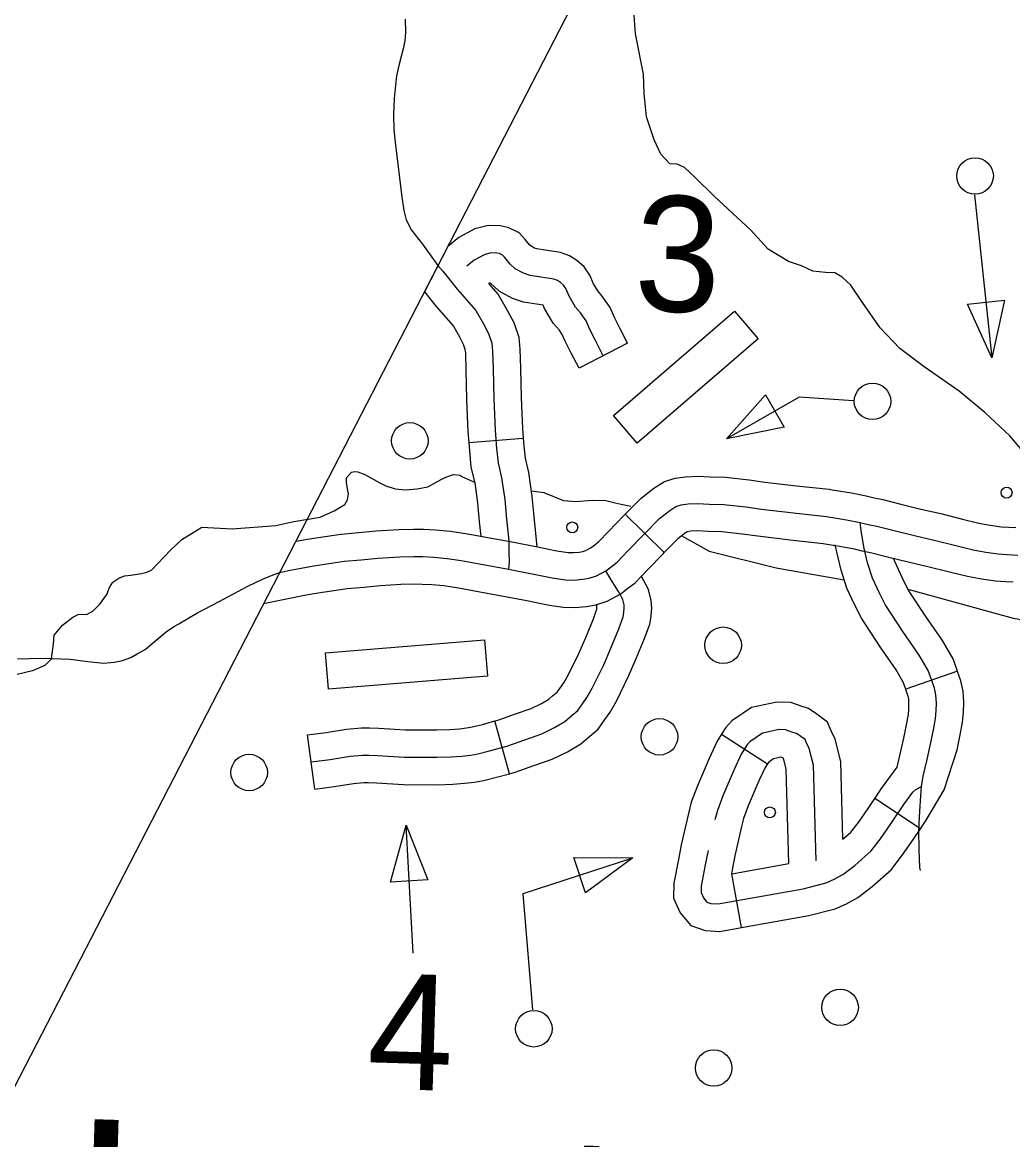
# Model space of a CAD drawing. Extents: x 653372 to 905732, y 627442 to 787275.
# Drawn here: x 697040 to 699755, y 749166 to 752230 of the extents above; entities that cross this region are included whole.
import ezdxf

# ---------------------------------------------------------------- set-up
doc = ezdxf.new("R2010")
doc.units = 0
for name, color, linetype in [('31', 7, 'Continuous'), ('32', 7, 'Continuous'), ('35', 7, 'Continuous'), ('56', 7, 'Continuous'), ('63', 7, 'Continuous')]:
    doc.layers.add(name, color=color, linetype=linetype)

msp = doc.modelspace()

# ---------------------------------------------------------------- linework, layer by layer
at = {"layer": '31'}
msp.add_line((698800.1, 750775.7), (698693.2, 750880.9), dxfattribs=at)
for points in [[(698693.2, 750880.9), (698736.7, 750925.2), (698771.8, 750952.8), (698800.6, 750970.8), (698830.4, 750979.8), (698858.1, 750983.8), (698892.2, 750985.6), (698925.9, 750984), (698968.3, 750982.7), (699033.3, 750975.4), (699076.1, 750969.2), (699162.5, 750959), (699252, 750949.4)], [(699252, 750949.4), (699255.3, 750949), (699313.4, 750939.7), (699353.6, 750931.4), (699375.6, 750926.3), (699399.5, 750921.1), (699448.3, 750909), (699503.9, 750895.3), (699558.1, 750882.7), (699617.8, 750867.7), (699662.3, 750856.8), (699693.4, 750851.1), (699723.9, 750846.8), (699745.1, 750845.2), (699764.1, 750844.3)], [(697745.6, 750721.2), (697774.3, 750727.3), (697804.7, 750733.6), (697839.4, 750739.7), (697922.2, 750752), (697969.5, 750756), (698015.2, 750760.7), (698075.1, 750763.8), (698113.5, 750764.9), (698138.2, 750764.7), (698168.3, 750763.2), (698204.9, 750759.9), (698243.1, 750753.9), (698293.2, 750745.2), (698373.4, 750730.4), (698437.7, 750717.8), (698492.7, 750706.9), (698529.6, 750701.4), (698553.2, 750700.7), (698576.8, 750702.7), (698594.4, 750706), (698614.4, 750712), (698639.6, 750725.8), (698650.7, 750734.5), (698670.9, 750749.8), (698701.5, 750781.2), (698743.4, 750825), (698786.9, 750869.2), (698815, 750891.4), (698831.8, 750901.9), (698846.7, 750906.4), (698865.4, 750909.1), (698892.3, 750910.5), (698923, 750909), (698963, 750907.8), (699023.7, 750901), (699066.3, 750894.8), (699154, 750884.5), (699245.3, 750874.6), (699299.9, 750865.9), (699337.5, 750858.2), (699359, 750853.1), (699382.5, 750848), (699430.4, 750836.2), (699486.5, 750822.4), (699540.4, 750809.8), (699599.7, 750794.9), (699646.7, 750783.4), (699681.4, 750777.1), (699715.8, 750772.2), (699740.5, 750770.3), (699769.8, 750768.9)], [(698282.1, 750823.2), (698306.4, 750819.1), (698387.4, 750804), (698452.2, 750791.4), (698505.6, 750780.8), (698536.3, 750776.2), (698551.1, 750775.8), (698566.6, 750777.1), (698576.7, 750779), (698585.3, 750781.6), (698598.2, 750788.6), (698604.8, 750793.8), (698621.1, 750806.1), (698647.5, 750833.3), (698689.6, 750877.2), (698693.2, 750880.9)], [(697789.9, 750807.1), (697827.4, 750813.7), (697913.5, 750826.5), (697962.5, 750830.7), (698009.4, 750835.5), (698072.1, 750838.8), (698112.8, 750839.9), (698140.3, 750839.7), (698173.4, 750838.1), (698214.2, 750834.4), (698255.4, 750827.9), (698282.1, 750823.2)], [(699235.8, 750800.2), (699145.6, 750810), (699056.5, 750820.5), (699014.1, 750826.6), (698957.7, 750832.9), (698920.1, 750834.1), (698892.5, 750835.4), (698872.8, 750834.4), (698863, 750832.9), (698863, 750832.9), (698858.2, 750830), (698837.1, 750813.3), (698800.1, 750775.7)], [(699756.8, 750694.5), (699735.8, 750695.5), (699707.8, 750697.6), (699669.4, 750703), (699631, 750710), (699581.6, 750722.1), (699522.7, 750736.9), (699469, 750749.5), (699412.4, 750763.3), (699365.5, 750775), (699342.5, 750780), (699321.4, 750784.9), (699286.4, 750792.1), (699235.3, 750800.3)], [(698256.6, 750675.4), (698280, 750671.4), (698359.4, 750656.7), (698423.2, 750644.3), (698479.9, 750633), (698522.9, 750626.5), (698555.2, 750625.6), (698586.9, 750628.3), (698612.2, 750633), (698643.4, 750642.4), (698681.1, 750663), (698696.6, 750675.2), (698720.7, 750693.4), (698755.4, 750729.2), (698797.1, 750772.7), (698800.1, 750775.7)], [(697519, 750609.4), (697580.3, 750642.1), (697658.4, 750684.2), (697699, 750702.7), (697728.1, 750714.7), (697745.6, 750721.2)], [(697701.6, 750635.9), (697818.7, 750659.9), (697851.4, 750665.6), (697931, 750677.5), (697976.6, 750681.4), (698021, 750685.9), (698078, 750688.9), (698114.2, 750689.9), (698136.1, 750689.7), (698163.1, 750688.4), (698195.7, 750685.5), (698230.9, 750679.9), (698256.6, 750675.4)], [(697027.3, 750484.2), (697093.4, 750486), (697122.6, 750485.1), (697171.2, 750483.7), (697219.8, 750477.3), (697263.5, 750472.8), (697292.2, 750475.7), (697314.8, 750479.8), (697337.8, 750488.3), (697355.4, 750498.1), (697376.9, 750510.4), (697412.4, 750540.2), (697434.6, 750558.5), (697454.5, 750572), (697469.4, 750580.8), (697519, 750609.4)]]:
    msp.add_lwpolyline(points, dxfattribs=at)
at = {"layer": '32'}
for p, q in [((698699.5, 751350.3), (698566.5, 751281)), ((698264.1, 751077.8), (698413.6, 751089.7)), ((699603.8, 750451.1), (699462.2, 750401.5)), ((698375.7, 750169.6), (698335.8, 750314.2)), ((697842.2, 750127.5), (697821.9, 750276.1)), ((698957.1, 750277.8), (699083.4, 750196.8)), ((699502.1, 750018.4), (699377.5, 750102)), ((699011.7, 749747.9), (698985.2, 749895.6))]:
    msp.add_line(p, q, dxfattribs=at)
for points in [[(698089.6, 752238.5), (698090.5, 752201.7), (698089.3, 752179.3), (698084.1, 752156.7), (698073, 752115.3), (698066.5, 752083.1), (698063.2, 752056.9), (698060, 752020.4), (698058.2, 751976.2), (698058.9, 751934.9), (698062.9, 751900.9), (698068, 751855.5), (698073.9, 751803.1), (698079.5, 751757.4), (698086.6, 751713.4), (698092.3, 751688.4), (698106.9, 751659.6), (698137.1, 751621.3), (698171.7, 751572.9), (698179.8, 751563.1)], [(698699.5, 751350.3), (698678.3, 751391), (698664.5, 751418.8), (698652, 751447.7), (698630.3, 751478.8), (698617.9, 751493.2), (698606.3, 751512.5), (698596.3, 751536.7), (698580.7, 751558.9), (698560.8, 751576.8), (698540.5, 751589.4), (698515.7, 751598.5), (698473.9, 751604.7), (698450.7, 751608.7), (698444.2, 751610.8), (698435.7, 751615.5), (698432, 751618.9), (698419.2, 751634.4), (698402.3, 751652.3), (698373.6, 751666.6), (698350.9, 751671.9), (698317.3, 751672.9), (698280.5, 751663.8), (698237.3, 751640.1), (698206.8, 751615.4), (698142.6, 751491)], [(698633, 751315.7), (698611.4, 751357), (698596.5, 751387.2), (698586.2, 751411), (698570.9, 751432.8), (698556.9, 751449.1), (698539.2, 751478.6), (698530.2, 751500.3), (698524.2, 751508.8), (698515.5, 751516.6), (698507.3, 751521.7), (698497.1, 751525.5), (698462.1, 751530.7), (698432.5, 751535.7), (698414.1, 751541.8), (698391.7, 751554.2), (698377.6, 751567), (698362.9, 751584.7), (698356.9, 751591.1), (698348.1, 751595.5), (698341.2, 751597.1), (698325.3, 751597.6), (698308, 751593.3), (698279.2, 751577.6), (698258.7, 751560.9)], [(698179.8, 751563.1), (698193.4, 751547.7), (698232.6, 751498.2), (698283.3, 751439.9), (698304.6, 751403), (698318.2, 751376.7), (698327.4, 751350), (698329.7, 751328.1), (698331.2, 751279.3), (698333.3, 751197.6), (698336.6, 751111.4), (698340.6, 751061.5), (698344.4, 751022.1), (698354.1, 750981), (698362.8, 750921), (698367.6, 750867.6), (698373.8, 750808), (698374.3, 750776.1), (698375, 750749.7), (698373.4, 750730.4)], [(698566.5, 751281), (698544.6, 751323), (698528.5, 751355.5), (698520.3, 751374.2), (698511.6, 751386.8), (698495.9, 751405), (698472.1, 751444.7), (698468.2, 751453.9), (698450.3, 751456.6), (698414.4, 751462.7), (698383.9, 751472.7), (698347.7, 751492.8), (698323.2, 751515.1), (698322.6, 751515.8), (698318.6, 751513.7)], [(698318.6, 751513.7), (698344.7, 751483.7), (698370.4, 751439), (698387.4, 751406.3), (698401.1, 751366.4), (698404.6, 751333.2), (698406.2, 751281.4), (698408.2, 751200), (698411.5, 751115.8), (698413.6, 751089.7)], [(698142.6, 751491), (698174.9, 751450.3), (698222, 751396.2), (698238.8, 751367), (698249.1, 751347.1), (698253.7, 751333.7), (698254.8, 751323), (698256.3, 751277.2), (698258.3, 751195.2), (698261.8, 751106.9), (698264.1, 751077.8)], [(698264.1, 751077.8), (698265.9, 751054.9), (698270.2, 751009.8), (698280.4, 750967), (698288.2, 750912.3), (698293, 750860.4), (698297.1, 750820.7)], [(698413.6, 751089.7), (698415.3, 751068.1), (698418.6, 751034.3), (698427.9, 750995), (698437.3, 750929.8), (698442.3, 750874.9), (698450.9, 750791.7)], [(699502.1, 749904.6), (699500.8, 749912.9), (699499.2, 749960.8), (699498.2, 750015.8), (699500.3, 750067), (699503.6, 750108.9), (699504.9, 750134.8), (699509.9, 750163.1), (699520.6, 750208.9), (699530.2, 750251.1), (699538.1, 750290), (699543.7, 750321.4), (699545.8, 750341.6), (699546, 750363.3), (699544.6, 750385.7), (699540.5, 750404.4), (699533.3, 750425.4), (699523.8, 750452.6), (699499.1, 750494.5), (699454.4, 750559.1), (699405.9, 750633.6), (699388.8, 750666.8), (699370.8, 750705.6), (699357, 750748), (699346.9, 750791.4), (699340, 750836.1), (699337.5, 750858.2)], [(699462.2, 750401.5), (699455.4, 750420.9), (699435.9, 750454.1), (699392.2, 750517.3), (699341, 750595.8), (699321.4, 750633.8), (699300.8, 750678.2), (699284.7, 750727.9), (699268.7, 750796.7)], [(699603.8, 750451.1), (699592.1, 750484.3), (699562.4, 750534.9), (699516.7, 750600.9), (699470.8, 750671.4), (699456.2, 750699.7), (699428.5, 750759.4)], [(697832.1, 750201.8), (697884.1, 750208.9), (697938.8, 750217.6), (697973.1, 750220.8), (697990.9, 750220.7), (698014.4, 750220), (698087.6, 750215.4), (698176.7, 750214.6), (698216.2, 750216.3), (698245.8, 750218.2), (698268.8, 750220.8), (698289.1, 750224.4), (698321.3, 750232.4), (698368.8, 750245.5), (698417.6, 750262.8), (698464.1, 750279.2), (698499.3, 750296), (698527.5, 750313), (698542.4, 750325.7), (698563.1, 750342.9), (698575.8, 750360.8), (698588.1, 750378.7), (698602.9, 750404.3), (698634.4, 750468.1), (698654.1, 750514), (698675.7, 750567.3), (698687.4, 750599.3), (698689.7, 750612.4), (698690.5, 750623.6), (698689.8, 750632.5), (698686.1, 750647.4), (698674.5, 750669.3), (698654.4, 750700.9), (698639.6, 750725.8)], [(698762.9, 750595.4), (698764.2, 750603.2), (698765.7, 750623.7), (698764.2, 750644.6), (698756.6, 750674.5), (698737.5, 750710.7)], [(698335.8, 750314.2), (698346.3, 750317.1), (698392.6, 750333.5), (698435.4, 750348.6), (698463.7, 750362.1), (698483.5, 750374.1), (698494.1, 750383.1), (698507.6, 750394.3), (698514.3, 750403.7), (698524.6, 750418.8), (698536.8, 750439.8), (698566.2, 750499.5), (698584.8, 750542.9), (698605.7, 750594.3), (698614.7, 750618.8), (698615.1, 750621), (698614.9, 750633.9)], [(698375.7, 750169.6), (698391.3, 750173.9), (698442.7, 750192.1), (698492.8, 750209.8), (698534.9, 750229.9), (698571.4, 750251.9), (698590.7, 750268.3), (698618.6, 750291.5), (698637.3, 750317.9), (698651.6, 750338.7), (698669.1, 750368.9), (698702.5, 750436.7), (698723.3, 750485.1), (698745.7, 750540.2), (698760.2, 750579.8), (698762.9, 750595.4)], [(699567.8, 750125.2), (699603.5, 750235.4), (699611.7, 750275.9), (699618, 750310.8), (699620.8, 750337.3), (699621, 750365.5), (699619.1, 750396.1), (699612.8, 750424.6), (699604.2, 750449.9), (699603.8, 750451.1)], [(699439, 750188), (699456.8, 750266.9), (699464.4, 750304), (699469.4, 750332), (699470.8, 750345.8), (699470.9, 750361.2), (699470.1, 750375.3), (699468.1, 750384.3), (699462.4, 750400.9), (699462.2, 750401.6)], [(699290, 749989.8), (699284, 750203.5), (699268.3, 750264.3), (699257.8, 750286.8), (699247.3, 750311.3), (699218, 750332.9), (699195.2, 750348.8), (699175.4, 750354.4), (699146.7, 750364.7), (699108.5, 750365.9), (699039.7, 750350.9), (698985.5, 750314.5), (698968.8, 750296), (698957.1, 750277.8)], [(697821.9, 750276.1), (697873.1, 750283.1), (697929.4, 750292), (697969.8, 750295.8), (697992.2, 750295.7), (698017.8, 750294.9), (698090.3, 750290.4), (698175.5, 750289.7), (698212.2, 750291.2), (698239.2, 750292.9), (698258.1, 750295.1), (698273.5, 750297.8), (698302.3, 750304.9), (698335.8, 750314.2)], [(698957.1, 750277.8), (698945.2, 750259.2), (698922.8, 750211.6), (698890.8, 750136.7), (698874.3, 750091.7), (698866.1, 750060.9), (698846.7, 749975), (698838.9, 749934.1), (698826.7, 749870), (698825.4, 749828.3), (698844, 749788.2), (698873.1, 749753.9), (698912.2, 749739.9), (698952.4, 749737.3), (699011.7, 749747.9)], [(699115.4, 750290.6), (699069.6, 750280.6), (699035, 750257.4), (699028.6, 750250.3), (699011, 750222.9), (698991.3, 750180.9), (698960.6, 750109), (698945.9, 750069.1), (698939, 750043)], [(699216.6, 749930.7), (699209.3, 750192.9), (699197.4, 750238.8), (699189.2, 750256.3), (699186.3, 750263.1), (699174.4, 750271.9), (699162.7, 750280), (699152.4, 750282.9), (699132.5, 750290.1), (699115.4, 750290.6)], [(699141.8, 749923.6), (699134.6, 750182.3), (699126.7, 750212.5), (699120, 750214.9), (699099.5, 750210.4), (699086.5, 750201.7), (699083.4, 750196.8)], [(699083.4, 750196.8), (699076.8, 750186.5), (699059.7, 750150.2), (699030.3, 750081.4), (699017.5, 750046.5), (699011.8, 750025.1), (698993.6, 749944.3), (698986.2, 749906), (698984.2, 749895.4), (698985.2, 749895.6)], [(699377.5, 750102), (699395.6, 750128.8), (699439, 750188)], [(697842.2, 750127.5), (697895.1, 750134.7), (697948.1, 750143.1), (697976.4, 750145.7), (697989.7, 750145.7), (698010.9, 750145.1), (698085, 750140.5), (698177.9, 750139.6), (698220.2, 750141.4), (698252.4, 750143.5), (698279.6, 750146.5), (698304.7, 750151), (698340.2, 750159.8), (698375.7, 750169.6)], [(699243.6, 749870.3), (699266.1, 749880.3), (699289.4, 749893.1), (699322.6, 749918.4), (699366.9, 749957.9), (699393.1, 749991.3), (699421.2, 750032.5), (699457, 750085.7), (699481.5, 750119.1), (699489.5, 750126.2), (699504.9, 750134.8)], [(699502.1, 750018.4), (699518.4, 750042.6), (699567.8, 750125.2)], [(699290, 749989.8), (699312, 750009.5), (699332.6, 750035.7), (699359.1, 750074.5), (699377.5, 750102)], [(699011.7, 749747.9), (699196.8, 749781.1), (699268.3, 749799.2), (699299.3, 749813.1), (699330.3, 749830), (699370.4, 749860.5), (699421.8, 749906.4), (699453.6, 749947), (699483.3, 749990.4), (699502.1, 750018.4)], [(698920.1, 749959.6), (698912.5, 749920), (698901.5, 749861.8), (698900.9, 749843.7), (698907.7, 749829), (698917.2, 749817.8), (698927.6, 749814.1), (698948.2, 749812.7), (699181, 749854.5), (699243.6, 749870.3)], [(698985.2, 749895.6), (699141.8, 749923.6)]]:
    msp.add_lwpolyline(points, dxfattribs=at)
at = {"layer": '35'}
for points in [[(699792.2, 751042.7), (699747.7, 751095.9), (699678.9, 751160), (699608.6, 751218.4), (699512.5, 751284.8), (699446.3, 751335.8), (699391.7, 751392.2), (699343.4, 751461.5), (699311.6, 751508.6), (699287.8, 751531), (699267.9, 751543.1), (699242, 751543.9), (699207.5, 751547.8), (699176.2, 751561.7), (699140.5, 751574.3), (699085.3, 751607.7), (699037.8, 751659.6), (698936.8, 751752.8), (698883.6, 751804.9), (698855.5, 751831.7), (698835.6, 751841), (698815.5, 751841.6), (698790.3, 751868.3), (698772.7, 751907.8), (698751.5, 751970.4), (698744.8, 752034.1), (698743.5, 752087.5), (698720.9, 752197.8), (698711.8, 752326.5)], [(697395.2, 750729), (697445.6, 750781.5), (697477.8, 750811.6), (697532.4, 750845.8), (697615.4, 750840.6), (697735.3, 750849.8), (697784.9, 750861), (697856.5, 750873.3), (697895.2, 750889.9), (697924.2, 750907.3), (697931.8, 750920.1), (697934.9, 750937), (697931.8, 750950.8), (697929, 750967.9), (697929.3, 750980.6), (697942.5, 750996.3), (697951.8, 750998.6), (697960.4, 750997.5), (697979.7, 750990.1), (698003.9, 750975.8), (698018.9, 750967.7), (698036.5, 750958.7), (698062.5, 750950.3), (698089.6, 750947.8), (698123.2, 750951), (698152.2, 750956.1), (698188.4, 750976.5), (698201, 750982.6), (698222, 750989.7), (698239.7, 750988), (698245.6, 750984.7), (698280.1, 750968.9)], [(698435.9, 750944.8), (698469.6, 750940.9), (698523.7, 750918.6), (698557.6, 750915.5), (698602.5, 750919.2), (698639.8, 750918.9), (698665.1, 750912.2), (698681.7, 750908.3), (698708.8, 750903.1)], [(698846.5, 750822.9), (698923.6, 750779.9), (699107.3, 750733.8), (699293.5, 750700.8)], [(697120.3, 750484.8), (697126, 750525.5), (697127.4, 750549.2), (697150.3, 750577.3), (697178.9, 750598.5), (697195.3, 750607.4), (697216.5, 750605.9), (697233.7, 750615.6), (697253, 750634.5), (697272.5, 750661.1), (697279.8, 750680.4), (697288.7, 750694.6), (697305.2, 750706), (697320.7, 750712.3), (697337.8, 750713.7), (697366.7, 750718.1), (697381.8, 750721.9), (697395.2, 750729)], [(699468.1, 750675.5), (699740, 750600.8), (699757, 750596.4), (699885.9, 750574.6), (699935.2, 750563.8), (699968.7, 750552.9), (700010.8, 750521), (700180.2, 750440.9), (700275.3, 750410.9), (700404.3, 750379.7)], [(697120.3, 750484.8), (697101.7, 750466.3), (697068.6, 750451.7), (697026.2, 750442)]]:
    msp.add_lwpolyline(points, dxfattribs=at)
at = {"layer": '56'}
for p, q in [((699631.2, 751456.8), (699732.6, 751467.5)), ((699732.6, 751467.5), (699698, 751310)), ((699698, 751310), (699631.2, 751456.8)), ((698971, 751087.6), (699078, 751208.4)), ((699078, 751208.4), (699129, 751120.1)), ((699129, 751120.1), (698971, 751087.6)), ((698050.1, 749872.6), (698092.3, 750028.2)), ((698092.3, 750028.2), (698151.9, 749878.3)), ((698552.5, 749940.3), (698713.8, 749939.5)), ((698584.3, 749843.4), (698552.5, 749940.3)), ((698713.8, 749939.5), (698584.3, 749843.4)), ((698151.9, 749878.3), (698050.1, 749872.6))]:
    msp.add_line(p, q, dxfattribs=at)
for points in [[(699650.7, 751756.4), (699698, 751310)], [(699318.8, 751192.1), (699169.6, 751202.4), (698971, 751087.6)], [(698112.2, 749677.6), (698092.3, 750028.2)], [(698439.6, 749522.4), (698413.2, 749840.9), (698713.8, 749939.5)]]:
    msp.add_lwpolyline(points, dxfattribs=at)
for points in [[(698726.1, 751076.2), (698660.9, 751152), (698992.5, 751437.4), (699057.7, 751361.7)], [(697879.9, 750401.1), (697871.7, 750500.7), (698307.7, 750536.5), (698315.9, 750436.9)]]:
    msp.add_lwpolyline(points, close=True, dxfattribs=at)
for centre, radius in [((699652.2, 751808.4), 50), ((699371, 751190.5), 50), ((698102.6, 751082.2), 50), ((699738.5, 750940.2), 15), ((698547.8, 750844.8), 15), ((698961.5, 750521.9), 50), ((698787.1, 750270.7), 50), ((697662.2, 750173), 50), ((699089.6, 750063.6), 15), ((699282.2, 749529), 50), ((698442.5, 749470.4), 50), ((698935.7, 749362.8), 50)]:
    msp.add_circle(centre, radius, dxfattribs=at)
at = {"layer": '63'}
msp.add_line((699379, 753888.6), (696650.2, 748597.1), dxfattribs=at)

# ---------------------------------------------------------------- texts
at = {"layer": '56'}
for s, p in [('3', (698715.1, 751439.9)), ('4', (697983, 749307)), ('4', (697983, 749307))]:
    msp.add_text(s, height=316.8, rotation=358.28, dxfattribs=at).set_placement(p)
at = {"layer": '63'}
msp.add_text('Inset', height=528, rotation=358.28, dxfattribs=at).set_placement((697157.5, 748696.6))

doc.saveas('drawing.dxf')
